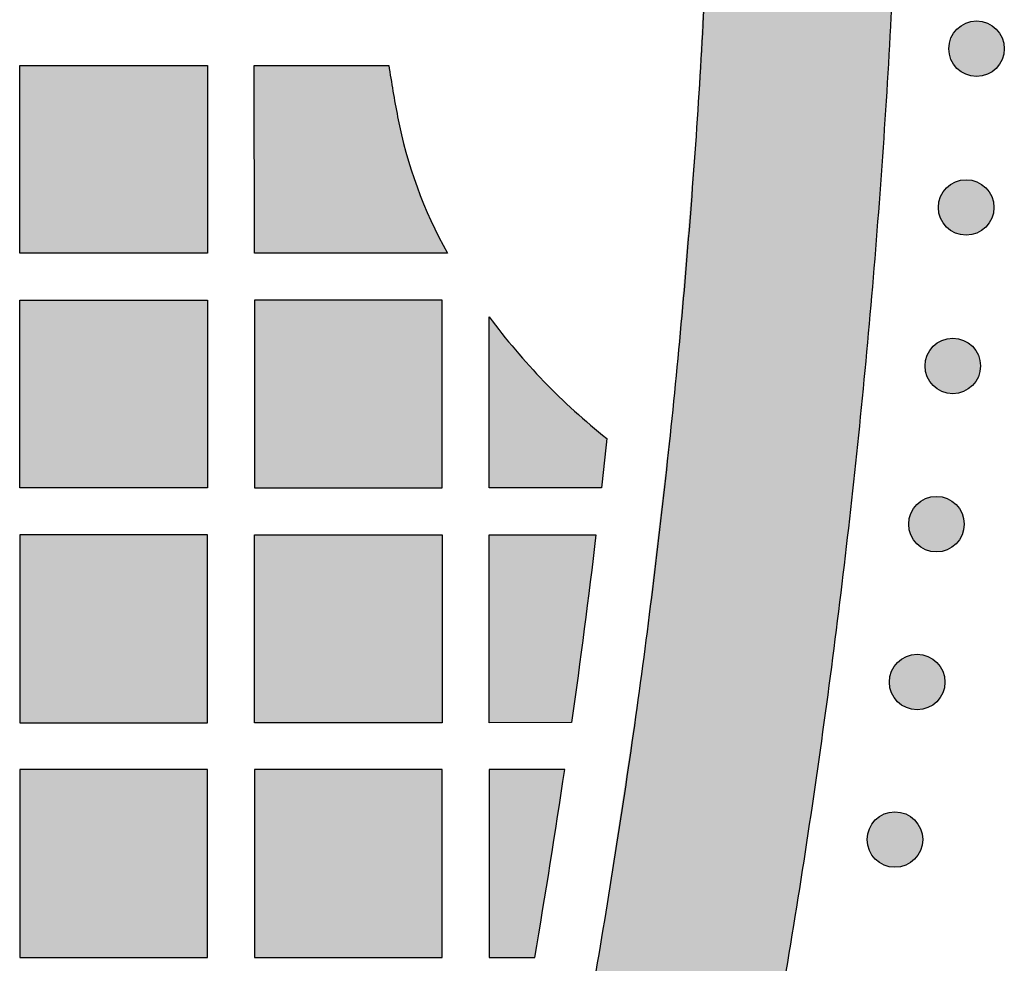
# Model space of a CAD drawing. Header units: millimetres. Extents: x -3873 to -97, y 912 to 4165.
# Tile 251 of 656: x -2847 to -2784, y 1368 to 1429. Entities that reach past the tile are written whole.
import ezdxf

# ---------------------------------------------------------------- set-up
doc = ezdxf.new("R2010")
doc.units = ezdxf.units.MM
doc.layers.add('pattern', color=7, linetype='Continuous', true_color=0x000000)

msp = doc.modelspace()

# ---------------------------------------------------------------- hatches: boundary and pattern name
at = {"layer": 'pattern'}
for points in [[(-2802.732, 1457.293), (-2803.015, 1439.786), (-2803.884, 1422.269), (-2805.338, 1404.772), (-2807.376, 1387.322), (-2809.996, 1369.951), (-2813.193, 1352.687), (-2816.96, 1335.558), (-2821.289, 1318.592), (-2812.087, 1307.002), (-2809.519, 1316.141), (-2807.111, 1325.334), (-2804.863, 1334.578), (-2802.777, 1343.866), (-2800.855, 1353.196), (-2799.097, 1362.563), (-2797.506, 1371.963), (-2796.081, 1381.391), (-2794.823, 1390.842), (-2793.733, 1400.313), (-2792.812, 1409.799), (-2792.059, 1419.295), (-2791.475, 1428.797), (-2791.059, 1438.301), (-2790.811, 1447.801), (-2790.803, 1466.807), (-2791.042, 1476.308), (-2791.45, 1485.812), (-2792.026, 1495.314), (-2792.771, 1504.811), (-2793.684, 1514.298), (-2794.765, 1523.77), (-2796.015, 1533.222), (-2797.431, 1542.651), (-2799.015, 1552.052), (-2800.764, 1561.421), (-2802.678, 1570.753), (-2804.756, 1580.043), (-2806.996, 1589.288), (-2809.396, 1598.483), (-2811.956, 1607.625), (-2821.168, 1596.043), (-2816.854, 1579.073), (-2813.102, 1561.941), (-2809.92, 1544.674), (-2807.315, 1527.3), (-2805.292, 1509.85), (-2803.853, 1492.351), (-2803, 1474.833), (-2802.732, 1457.326)], [(-2787.277, 1425.5), (-2787.249, 1425.473), (-2787.22, 1425.445), (-2787.19, 1425.419), (-2787.16, 1425.392), (-2787.128, 1425.367), (-2787.096, 1425.341), (-2787.062, 1425.317), (-2787.028, 1425.293), (-2786.993, 1425.269), (-2786.958, 1425.247), (-2786.921, 1425.225), (-2786.884, 1425.203), (-2786.846, 1425.183), (-2786.807, 1425.163), (-2786.768, 1425.144), (-2786.728, 1425.126), (-2786.687, 1425.109), (-2786.645, 1425.093), (-2786.603, 1425.078), (-2786.561, 1425.064), (-2786.518, 1425.051), (-2786.475, 1425.039), (-2786.431, 1425.028), (-2786.386, 1425.018), (-2786.342, 1425.009), (-2786.297, 1425.002), (-2786.251, 1424.995), (-2786.206, 1424.99), (-2786.16, 1424.986), (-2786.115, 1424.983), (-2786.069, 1424.981), (-2786.023, 1424.981), (-2785.977, 1424.981), (-2785.931, 1424.983), (-2785.885, 1424.986), (-2785.84, 1424.99), (-2785.794, 1424.995), (-2785.749, 1425.002), (-2785.704, 1425.009), (-2785.659, 1425.018), (-2785.615, 1425.028), (-2785.571, 1425.039), (-2785.528, 1425.051), (-2785.485, 1425.064), (-2785.442, 1425.078), (-2785.4, 1425.093), (-2785.359, 1425.109), (-2785.318, 1425.127), (-2785.278, 1425.144), (-2785.239, 1425.163), (-2785.2, 1425.183), (-2785.162, 1425.203), (-2785.125, 1425.225), (-2785.088, 1425.247), (-2785.052, 1425.27), (-2785.017, 1425.293), (-2784.983, 1425.317), (-2784.95, 1425.342), (-2784.918, 1425.367), (-2784.886, 1425.393), (-2784.855, 1425.419), (-2784.825, 1425.446), (-2784.796, 1425.473), (-2784.768, 1425.5), (-2784.741, 1425.528), (-2784.714, 1425.557), (-2784.687, 1425.587), (-2784.661, 1425.618), (-2784.635, 1425.65), (-2784.61, 1425.682), (-2784.585, 1425.715), (-2784.561, 1425.75), (-2784.537, 1425.784), (-2784.515, 1425.82), (-2784.493, 1425.857), (-2784.471, 1425.894), (-2784.451, 1425.932), (-2784.431, 1425.971), (-2784.412, 1426.01), (-2784.395, 1426.05), (-2784.377, 1426.091), (-2784.361, 1426.132), (-2784.346, 1426.174), (-2784.332, 1426.217), (-2784.319, 1426.26), (-2784.307, 1426.303), (-2784.296, 1426.347), (-2784.286, 1426.391), (-2784.277, 1426.436), (-2784.27, 1426.481), (-2784.263, 1426.526), (-2784.258, 1426.572), (-2784.254, 1426.617), (-2784.251, 1426.663), (-2784.249, 1426.709), (-2784.249, 1426.755), (-2784.249, 1426.801), (-2784.251, 1426.847), (-2784.254, 1426.893), (-2784.258, 1426.938), (-2784.263, 1426.984), (-2784.27, 1427.029), (-2784.278, 1427.074), (-2784.286, 1427.119), (-2784.296, 1427.163), (-2784.307, 1427.207), (-2784.319, 1427.25), (-2784.332, 1427.293), (-2784.346, 1427.336), (-2784.361, 1427.378), (-2784.378, 1427.419), (-2784.395, 1427.46), (-2784.413, 1427.5), (-2784.431, 1427.539), (-2784.451, 1427.578), (-2784.472, 1427.616), (-2784.493, 1427.653), (-2784.515, 1427.69), (-2784.538, 1427.725), (-2784.561, 1427.76), (-2784.585, 1427.794), (-2784.61, 1427.828), (-2784.635, 1427.86), (-2784.661, 1427.892), (-2784.687, 1427.923), (-2784.714, 1427.952), (-2784.741, 1427.981), (-2784.768, 1428.01), (-2784.797, 1428.037), (-2784.826, 1428.064), (-2784.855, 1428.091), (-2784.886, 1428.117), (-2784.918, 1428.143), (-2784.95, 1428.168), (-2784.984, 1428.193), (-2785.018, 1428.217), (-2785.053, 1428.24), (-2785.088, 1428.263), (-2785.125, 1428.285), (-2785.162, 1428.306), (-2785.2, 1428.327), (-2785.239, 1428.346), (-2785.278, 1428.365), (-2785.318, 1428.383), (-2785.359, 1428.4), (-2785.4, 1428.416), (-2785.442, 1428.431), (-2785.485, 1428.446), (-2785.528, 1428.459), (-2785.571, 1428.471), (-2785.615, 1428.482), (-2785.659, 1428.492), (-2785.704, 1428.5), (-2785.749, 1428.508), (-2785.794, 1428.514), (-2785.84, 1428.52), (-2785.885, 1428.524), (-2785.931, 1428.527), (-2785.977, 1428.529), (-2786.023, 1428.529), (-2786.069, 1428.529), (-2786.115, 1428.527), (-2786.161, 1428.524), (-2786.206, 1428.52), (-2786.252, 1428.514), (-2786.297, 1428.508), (-2786.342, 1428.5), (-2786.387, 1428.491), (-2786.431, 1428.482), (-2786.475, 1428.471), (-2786.518, 1428.459), (-2786.561, 1428.445), (-2786.604, 1428.431), (-2786.646, 1428.416), (-2786.687, 1428.4), (-2786.728, 1428.383), (-2786.768, 1428.365), (-2786.807, 1428.346), (-2786.846, 1428.327), (-2786.884, 1428.306), (-2786.921, 1428.285), (-2786.958, 1428.263), (-2786.994, 1428.24), (-2787.028, 1428.217), (-2787.063, 1428.193), (-2787.096, 1428.168), (-2787.128, 1428.143), (-2787.16, 1428.117), (-2787.191, 1428.091), (-2787.22, 1428.064), (-2787.25, 1428.037), (-2787.278, 1428.009), (-2787.305, 1427.981), (-2787.332, 1427.952), (-2787.359, 1427.922), (-2787.385, 1427.892), (-2787.411, 1427.86), (-2787.436, 1427.827), (-2787.461, 1427.794), (-2787.485, 1427.76), (-2787.508, 1427.725), (-2787.531, 1427.689), (-2787.553, 1427.653), (-2787.574, 1427.616), (-2787.595, 1427.578), (-2787.615, 1427.539), (-2787.633, 1427.5), (-2787.651, 1427.459), (-2787.668, 1427.419), (-2787.684, 1427.377), (-2787.7, 1427.335), (-2787.714, 1427.293), (-2787.727, 1427.25), (-2787.739, 1427.206), (-2787.75, 1427.163), (-2787.76, 1427.118), (-2787.768, 1427.074), (-2787.776, 1427.029), (-2787.782, 1426.983), (-2787.788, 1426.938), (-2787.792, 1426.892), (-2787.795, 1426.846), (-2787.797, 1426.801), (-2787.797, 1426.755), (-2787.797, 1426.709), (-2787.795, 1426.663), (-2787.792, 1426.617), (-2787.788, 1426.571), (-2787.782, 1426.526), (-2787.776, 1426.481), (-2787.768, 1426.436), (-2787.76, 1426.391), (-2787.75, 1426.347), (-2787.739, 1426.303), (-2787.727, 1426.259), (-2787.714, 1426.216), (-2787.699, 1426.174), (-2787.684, 1426.132), (-2787.668, 1426.091), (-2787.651, 1426.05), (-2787.633, 1426.01), (-2787.614, 1425.97), (-2787.595, 1425.932), (-2787.574, 1425.894), (-2787.553, 1425.856), (-2787.531, 1425.82), (-2787.508, 1425.784), (-2787.485, 1425.749), (-2787.461, 1425.715), (-2787.436, 1425.682), (-2787.411, 1425.649), (-2787.385, 1425.618), (-2787.359, 1425.587), (-2787.332, 1425.557), (-2787.305, 1425.528)], [(-2835.19, 1413.692), (-2847.189, 1413.691), (-2847.19, 1425.691), (-2835.191, 1425.692)], [(-2823.032, 1422.403), (-2822.916, 1421.835), (-2822.789, 1421.268), (-2822.651, 1420.703), (-2822.501, 1420.141), (-2822.34, 1419.581), (-2822.167, 1419.024), (-2821.983, 1418.471), (-2821.789, 1417.921), (-2821.583, 1417.375), (-2821.366, 1416.834), (-2821.139, 1416.297), (-2820.901, 1415.765), (-2820.653, 1415.238), (-2820.395, 1414.717), (-2820.127, 1414.202), (-2819.849, 1413.693), (-2832.19, 1413.692), (-2832.191, 1425.692), (-2823.593, 1425.693), (-2823.331, 1424.045)], [(-2787.943, 1415.358), (-2787.914, 1415.331), (-2787.885, 1415.304), (-2787.856, 1415.277), (-2787.825, 1415.251), (-2787.793, 1415.225), (-2787.761, 1415.2), (-2787.727, 1415.175), (-2787.693, 1415.151), (-2787.658, 1415.128), (-2787.623, 1415.105), (-2787.586, 1415.083), (-2787.549, 1415.062), (-2787.511, 1415.041), (-2787.472, 1415.021), (-2787.433, 1415.003), (-2787.393, 1414.985), (-2787.352, 1414.968), (-2787.311, 1414.952), (-2787.269, 1414.936), (-2787.226, 1414.922), (-2787.183, 1414.909), (-2787.14, 1414.897), (-2787.096, 1414.886), (-2787.051, 1414.876), (-2787.007, 1414.868), (-2786.962, 1414.86), (-2786.917, 1414.854), (-2786.871, 1414.848), (-2786.826, 1414.844), (-2786.78, 1414.841), (-2786.734, 1414.839), (-2786.688, 1414.839), (-2786.642, 1414.839), (-2786.596, 1414.841), (-2786.55, 1414.844), (-2786.505, 1414.848), (-2786.459, 1414.854), (-2786.414, 1414.86), (-2786.369, 1414.868), (-2786.324, 1414.876), (-2786.28, 1414.886), (-2786.236, 1414.897), (-2786.193, 1414.909), (-2786.15, 1414.922), (-2786.107, 1414.937), (-2786.065, 1414.952), (-2786.024, 1414.968), (-2785.983, 1414.985), (-2785.943, 1415.003), (-2785.904, 1415.022), (-2785.865, 1415.041), (-2785.827, 1415.062), (-2785.79, 1415.083), (-2785.753, 1415.105), (-2785.717, 1415.128), (-2785.683, 1415.151), (-2785.648, 1415.175), (-2785.615, 1415.2), (-2785.583, 1415.225), (-2785.551, 1415.251), (-2785.52, 1415.277), (-2785.491, 1415.304), (-2785.461, 1415.331), (-2785.433, 1415.359), (-2785.406, 1415.387), (-2785.379, 1415.416), (-2785.352, 1415.446), (-2785.326, 1415.476), (-2785.3, 1415.508), (-2785.275, 1415.54), (-2785.25, 1415.574), (-2785.226, 1415.608), (-2785.203, 1415.643), (-2785.18, 1415.678), (-2785.158, 1415.715), (-2785.137, 1415.752), (-2785.116, 1415.79), (-2785.096, 1415.829), (-2785.078, 1415.868), (-2785.06, 1415.908), (-2785.043, 1415.949), (-2785.027, 1415.991), (-2785.011, 1416.033), (-2784.997, 1416.075), (-2784.984, 1416.118), (-2784.972, 1416.161), (-2784.961, 1416.205), (-2784.951, 1416.25), (-2784.943, 1416.294), (-2784.935, 1416.339), (-2784.929, 1416.385), (-2784.923, 1416.43), (-2784.919, 1416.476), (-2784.916, 1416.521), (-2784.914, 1416.567), (-2784.914, 1416.613), (-2784.914, 1416.659), (-2784.916, 1416.705), (-2784.919, 1416.751), (-2784.923, 1416.796), (-2784.929, 1416.842), (-2784.935, 1416.887), (-2784.943, 1416.932), (-2784.951, 1416.977), (-2784.961, 1417.021), (-2784.972, 1417.065), (-2784.984, 1417.108), (-2784.997, 1417.151), (-2785.012, 1417.194), (-2785.027, 1417.236), (-2785.043, 1417.277), (-2785.06, 1417.318), (-2785.078, 1417.358), (-2785.097, 1417.397), (-2785.116, 1417.436), (-2785.137, 1417.474), (-2785.158, 1417.511), (-2785.18, 1417.548), (-2785.203, 1417.584), (-2785.226, 1417.619), (-2785.25, 1417.653), (-2785.275, 1417.686), (-2785.3, 1417.718), (-2785.326, 1417.75), (-2785.352, 1417.781), (-2785.379, 1417.811), (-2785.406, 1417.84), (-2785.434, 1417.868), (-2785.462, 1417.895), (-2785.491, 1417.922), (-2785.521, 1417.949), (-2785.551, 1417.975), (-2785.583, 1418.001), (-2785.615, 1418.026), (-2785.649, 1418.051), (-2785.683, 1418.075), (-2785.718, 1418.099), (-2785.753, 1418.121), (-2785.79, 1418.143), (-2785.827, 1418.165), (-2785.865, 1418.185), (-2785.904, 1418.205), (-2785.943, 1418.224), (-2785.983, 1418.241), (-2786.024, 1418.259), (-2786.066, 1418.275), (-2786.108, 1418.29), (-2786.15, 1418.304), (-2786.193, 1418.317), (-2786.236, 1418.329), (-2786.28, 1418.34), (-2786.325, 1418.35), (-2786.369, 1418.359), (-2786.414, 1418.366), (-2786.459, 1418.373), (-2786.505, 1418.378), (-2786.551, 1418.382), (-2786.596, 1418.385), (-2786.642, 1418.387), (-2786.688, 1418.387), (-2786.734, 1418.387), (-2786.78, 1418.385), (-2786.826, 1418.382), (-2786.871, 1418.378), (-2786.917, 1418.373), (-2786.962, 1418.366), (-2787.007, 1418.358), (-2787.052, 1418.35), (-2787.096, 1418.34), (-2787.14, 1418.329), (-2787.183, 1418.317), (-2787.226, 1418.304), (-2787.269, 1418.29), (-2787.311, 1418.275), (-2787.352, 1418.258), (-2787.393, 1418.241), (-2787.433, 1418.223), (-2787.472, 1418.205), (-2787.511, 1418.185), (-2787.549, 1418.164), (-2787.586, 1418.143), (-2787.623, 1418.121), (-2787.659, 1418.098), (-2787.694, 1418.075), (-2787.728, 1418.051), (-2787.761, 1418.026), (-2787.793, 1418.001), (-2787.825, 1417.975), (-2787.856, 1417.949), (-2787.886, 1417.922), (-2787.915, 1417.895), (-2787.943, 1417.868), (-2787.97, 1417.839), (-2787.997, 1417.81), (-2788.024, 1417.781), (-2788.05, 1417.75), (-2788.076, 1417.718), (-2788.101, 1417.686), (-2788.126, 1417.652), (-2788.15, 1417.618), (-2788.174, 1417.583), (-2788.196, 1417.548), (-2788.218, 1417.511), (-2788.24, 1417.474), (-2788.26, 1417.436), (-2788.28, 1417.397), (-2788.299, 1417.358), (-2788.316, 1417.318), (-2788.334, 1417.277), (-2788.35, 1417.236), (-2788.365, 1417.194), (-2788.379, 1417.151), (-2788.392, 1417.108), (-2788.404, 1417.065), (-2788.415, 1417.021), (-2788.425, 1416.977), (-2788.434, 1416.932), (-2788.441, 1416.887), (-2788.448, 1416.842), (-2788.453, 1416.796), (-2788.457, 1416.751), (-2788.46, 1416.705), (-2788.462, 1416.659), (-2788.462, 1416.613), (-2788.462, 1416.567), (-2788.46, 1416.521), (-2788.457, 1416.475), (-2788.453, 1416.43), (-2788.448, 1416.384), (-2788.441, 1416.339), (-2788.433, 1416.294), (-2788.425, 1416.249), (-2788.415, 1416.205), (-2788.404, 1416.161), (-2788.392, 1416.118), (-2788.379, 1416.075), (-2788.365, 1416.032), (-2788.349, 1415.99), (-2788.333, 1415.949), (-2788.316, 1415.908), (-2788.298, 1415.868), (-2788.28, 1415.829), (-2788.26, 1415.79), (-2788.239, 1415.752), (-2788.218, 1415.715), (-2788.196, 1415.678), (-2788.173, 1415.642), (-2788.15, 1415.608), (-2788.126, 1415.573), (-2788.101, 1415.54), (-2788.076, 1415.508), (-2788.05, 1415.476), (-2788.024, 1415.445), (-2787.997, 1415.416), (-2787.97, 1415.386)], [(-2835.189, 1398.692), (-2847.188, 1398.691), (-2847.189, 1410.691), (-2835.19, 1410.692)], [(-2820.188, 1398.693), (-2820.189, 1410.693), (-2832.189, 1410.692), (-2832.188, 1398.692)], [(-2817.189, 1409.635), (-2816.363, 1408.56), (-2815.501, 1407.511), (-2814.605, 1406.489), (-2813.676, 1405.496), (-2812.715, 1404.533), (-2811.725, 1403.603), (-2810.706, 1402.705), (-2809.661, 1401.842), (-2810.006, 1398.694), (-2817.188, 1398.694)], [(-2788.797, 1405.231), (-2788.769, 1405.203), (-2788.74, 1405.176), (-2788.71, 1405.149), (-2788.679, 1405.123), (-2788.648, 1405.097), (-2788.615, 1405.072), (-2788.582, 1405.048), (-2788.548, 1405.023), (-2788.513, 1405), (-2788.477, 1404.977), (-2788.441, 1404.955), (-2788.404, 1404.934), (-2788.366, 1404.914), (-2788.327, 1404.894), (-2788.287, 1404.875), (-2788.247, 1404.857), (-2788.207, 1404.84), (-2788.165, 1404.824), (-2788.123, 1404.809), (-2788.081, 1404.795), (-2788.038, 1404.782), (-2787.994, 1404.77), (-2787.95, 1404.759), (-2787.906, 1404.749), (-2787.862, 1404.74), (-2787.817, 1404.732), (-2787.771, 1404.726), (-2787.726, 1404.721), (-2787.68, 1404.717), (-2787.634, 1404.714), (-2787.589, 1404.712), (-2787.543, 1404.711), (-2787.497, 1404.712), (-2787.451, 1404.714), (-2787.405, 1404.717), (-2787.359, 1404.721), (-2787.314, 1404.726), (-2787.269, 1404.733), (-2787.224, 1404.74), (-2787.179, 1404.749), (-2787.135, 1404.759), (-2787.091, 1404.77), (-2787.047, 1404.782), (-2787.004, 1404.795), (-2786.962, 1404.809), (-2786.92, 1404.824), (-2786.879, 1404.84), (-2786.838, 1404.857), (-2786.798, 1404.875), (-2786.758, 1404.894), (-2786.72, 1404.914), (-2786.682, 1404.934), (-2786.644, 1404.955), (-2786.608, 1404.977), (-2786.572, 1405), (-2786.537, 1405.024), (-2786.503, 1405.048), (-2786.47, 1405.072), (-2786.437, 1405.098), (-2786.406, 1405.123), (-2786.375, 1405.15), (-2786.345, 1405.176), (-2786.316, 1405.203), (-2786.288, 1405.231), (-2786.26, 1405.259), (-2786.233, 1405.288), (-2786.207, 1405.318), (-2786.18, 1405.349), (-2786.155, 1405.38), (-2786.129, 1405.413), (-2786.105, 1405.446), (-2786.081, 1405.48), (-2786.057, 1405.515), (-2786.035, 1405.551), (-2786.013, 1405.587), (-2785.991, 1405.625), (-2785.971, 1405.663), (-2785.951, 1405.701), (-2785.932, 1405.741), (-2785.914, 1405.781), (-2785.897, 1405.822), (-2785.881, 1405.863), (-2785.866, 1405.905), (-2785.852, 1405.947), (-2785.839, 1405.99), (-2785.827, 1406.034), (-2785.816, 1406.078), (-2785.806, 1406.122), (-2785.797, 1406.167), (-2785.79, 1406.212), (-2785.783, 1406.257), (-2785.778, 1406.302), (-2785.774, 1406.348), (-2785.771, 1406.394), (-2785.769, 1406.44), (-2785.768, 1406.486), (-2785.769, 1406.532), (-2785.771, 1406.577), (-2785.774, 1406.623), (-2785.778, 1406.669), (-2785.783, 1406.714), (-2785.79, 1406.76), (-2785.797, 1406.805), (-2785.806, 1406.849), (-2785.816, 1406.894), (-2785.827, 1406.937), (-2785.839, 1406.981), (-2785.852, 1407.024), (-2785.866, 1407.066), (-2785.881, 1407.108), (-2785.897, 1407.15), (-2785.914, 1407.19), (-2785.932, 1407.23), (-2785.951, 1407.27), (-2785.971, 1407.309), (-2785.991, 1407.347), (-2786.013, 1407.384), (-2786.035, 1407.42), (-2786.057, 1407.456), (-2786.081, 1407.491), (-2786.105, 1407.525), (-2786.13, 1407.558), (-2786.155, 1407.591), (-2786.181, 1407.622), (-2786.207, 1407.653), (-2786.234, 1407.683), (-2786.261, 1407.712), (-2786.288, 1407.74), (-2786.316, 1407.768), (-2786.345, 1407.795), (-2786.375, 1407.822), (-2786.406, 1407.848), (-2786.438, 1407.874), (-2786.47, 1407.899), (-2786.503, 1407.924), (-2786.537, 1407.948), (-2786.572, 1407.971), (-2786.608, 1407.994), (-2786.645, 1408.016), (-2786.682, 1408.037), (-2786.72, 1408.058), (-2786.759, 1408.077), (-2786.798, 1408.096), (-2786.838, 1408.114), (-2786.879, 1408.131), (-2786.92, 1408.147), (-2786.962, 1408.162), (-2787.005, 1408.176), (-2787.048, 1408.189), (-2787.091, 1408.201), (-2787.135, 1408.212), (-2787.179, 1408.222), (-2787.224, 1408.231), (-2787.269, 1408.239), (-2787.314, 1408.245), (-2787.36, 1408.25), (-2787.405, 1408.255), (-2787.451, 1408.257), (-2787.497, 1408.259), (-2787.543, 1408.26), (-2787.589, 1408.259), (-2787.635, 1408.257), (-2787.68, 1408.254), (-2787.726, 1408.25), (-2787.772, 1408.245), (-2787.817, 1408.239), (-2787.862, 1408.231), (-2787.906, 1408.222), (-2787.951, 1408.212), (-2787.995, 1408.201), (-2788.038, 1408.189), (-2788.081, 1408.176), (-2788.124, 1408.162), (-2788.166, 1408.147), (-2788.207, 1408.131), (-2788.248, 1408.114), (-2788.288, 1408.096), (-2788.327, 1408.077), (-2788.366, 1408.057), (-2788.404, 1408.037), (-2788.441, 1408.016), (-2788.478, 1407.994), (-2788.513, 1407.971), (-2788.548, 1407.947), (-2788.582, 1407.923), (-2788.616, 1407.899), (-2788.648, 1407.873), (-2788.68, 1407.848), (-2788.71, 1407.821), (-2788.74, 1407.795), (-2788.769, 1407.768), (-2788.797, 1407.74), (-2788.825, 1407.712), (-2788.852, 1407.683), (-2788.879, 1407.653), (-2788.905, 1407.622), (-2788.931, 1407.591), (-2788.956, 1407.558), (-2788.981, 1407.525), (-2789.005, 1407.491), (-2789.028, 1407.456), (-2789.051, 1407.42), (-2789.073, 1407.384), (-2789.094, 1407.346), (-2789.115, 1407.308), (-2789.134, 1407.27), (-2789.153, 1407.23), (-2789.171, 1407.19), (-2789.188, 1407.149), (-2789.204, 1407.108), (-2789.219, 1407.066), (-2789.234, 1407.024), (-2789.247, 1406.981), (-2789.259, 1406.937), (-2789.27, 1406.893), (-2789.279, 1406.849), (-2789.288, 1406.804), (-2789.296, 1406.759), (-2789.302, 1406.714), (-2789.308, 1406.669), (-2789.312, 1406.623), (-2789.315, 1406.577), (-2789.316, 1406.531), (-2789.317, 1406.485), (-2789.316, 1406.439), (-2789.315, 1406.394), (-2789.312, 1406.348), (-2789.308, 1406.302), (-2789.302, 1406.257), (-2789.296, 1406.211), (-2789.288, 1406.166), (-2789.279, 1406.122), (-2789.27, 1406.078), (-2789.259, 1406.034), (-2789.247, 1405.99), (-2789.233, 1405.947), (-2789.219, 1405.905), (-2789.204, 1405.863), (-2789.188, 1405.821), (-2789.171, 1405.781), (-2789.153, 1405.741), (-2789.134, 1405.701), (-2789.115, 1405.662), (-2789.094, 1405.624), (-2789.073, 1405.587), (-2789.051, 1405.551), (-2789.028, 1405.515), (-2789.005, 1405.48), (-2788.981, 1405.446), (-2788.956, 1405.413), (-2788.931, 1405.38), (-2788.905, 1405.349), (-2788.879, 1405.318), (-2788.852, 1405.288), (-2788.825, 1405.259)], [(-2789.841, 1395.121), (-2789.813, 1395.093), (-2789.784, 1395.066), (-2789.754, 1395.04), (-2789.723, 1395.013), (-2789.692, 1394.988), (-2789.659, 1394.962), (-2789.626, 1394.938), (-2789.592, 1394.914), (-2789.557, 1394.89), (-2789.521, 1394.868), (-2789.485, 1394.846), (-2789.448, 1394.824), (-2789.41, 1394.804), (-2789.371, 1394.784), (-2789.331, 1394.765), (-2789.291, 1394.747), (-2789.251, 1394.73), (-2789.209, 1394.714), (-2789.167, 1394.699), (-2789.125, 1394.685), (-2789.082, 1394.672), (-2789.038, 1394.66), (-2788.994, 1394.649), (-2788.95, 1394.639), (-2788.905, 1394.63), (-2788.86, 1394.623), (-2788.815, 1394.616), (-2788.77, 1394.611), (-2788.724, 1394.607), (-2788.678, 1394.604), (-2788.632, 1394.602), (-2788.587, 1394.601), (-2788.541, 1394.602), (-2788.495, 1394.604), (-2788.449, 1394.607), (-2788.403, 1394.611), (-2788.358, 1394.616), (-2788.313, 1394.623), (-2788.268, 1394.63), (-2788.223, 1394.639), (-2788.179, 1394.649), (-2788.135, 1394.66), (-2788.091, 1394.672), (-2788.048, 1394.685), (-2788.006, 1394.699), (-2787.964, 1394.714), (-2787.923, 1394.73), (-2787.882, 1394.747), (-2787.842, 1394.765), (-2787.802, 1394.784), (-2787.764, 1394.804), (-2787.726, 1394.824), (-2787.688, 1394.846), (-2787.652, 1394.868), (-2787.616, 1394.89), (-2787.581, 1394.914), (-2787.547, 1394.938), (-2787.514, 1394.963), (-2787.481, 1394.988), (-2787.45, 1395.014), (-2787.419, 1395.04), (-2787.389, 1395.067), (-2787.36, 1395.094), (-2787.332, 1395.121), (-2787.304, 1395.149), (-2787.277, 1395.178), (-2787.251, 1395.208), (-2787.224, 1395.239), (-2787.199, 1395.271), (-2787.173, 1395.303), (-2787.149, 1395.336), (-2787.125, 1395.37), (-2787.101, 1395.405), (-2787.078, 1395.441), (-2787.056, 1395.478), (-2787.035, 1395.515), (-2787.015, 1395.553), (-2786.995, 1395.592), (-2786.976, 1395.631), (-2786.958, 1395.671), (-2786.941, 1395.712), (-2786.925, 1395.753), (-2786.91, 1395.795), (-2786.896, 1395.838), (-2786.883, 1395.881), (-2786.871, 1395.924), (-2786.86, 1395.968), (-2786.85, 1396.012), (-2786.841, 1396.057), (-2786.834, 1396.102), (-2786.827, 1396.147), (-2786.822, 1396.193), (-2786.818, 1396.238), (-2786.815, 1396.284), (-2786.813, 1396.33), (-2786.812, 1396.376), (-2786.813, 1396.422), (-2786.815, 1396.468), (-2786.818, 1396.513), (-2786.822, 1396.559), (-2786.827, 1396.605), (-2786.834, 1396.65), (-2786.841, 1396.695), (-2786.85, 1396.739), (-2786.86, 1396.784), (-2786.871, 1396.828), (-2786.883, 1396.871), (-2786.896, 1396.914), (-2786.91, 1396.957), (-2786.925, 1396.999), (-2786.941, 1397.04), (-2786.958, 1397.081), (-2786.976, 1397.121), (-2786.995, 1397.16), (-2787.015, 1397.199), (-2787.035, 1397.237), (-2787.057, 1397.274), (-2787.079, 1397.311), (-2787.101, 1397.346), (-2787.125, 1397.381), (-2787.149, 1397.415), (-2787.173, 1397.449), (-2787.199, 1397.481), (-2787.224, 1397.513), (-2787.251, 1397.543), (-2787.277, 1397.573), (-2787.305, 1397.602), (-2787.332, 1397.63), (-2787.36, 1397.658), (-2787.389, 1397.685), (-2787.419, 1397.712), (-2787.45, 1397.738), (-2787.482, 1397.764), (-2787.514, 1397.789), (-2787.547, 1397.814), (-2787.581, 1397.838), (-2787.616, 1397.861), (-2787.652, 1397.884), (-2787.689, 1397.906), (-2787.726, 1397.927), (-2787.764, 1397.948), (-2787.803, 1397.967), (-2787.842, 1397.986), (-2787.882, 1398.004), (-2787.923, 1398.021), (-2787.964, 1398.037), (-2788.006, 1398.052), (-2788.049, 1398.066), (-2788.092, 1398.08), (-2788.135, 1398.092), (-2788.179, 1398.103), (-2788.223, 1398.112), (-2788.268, 1398.121), (-2788.313, 1398.129), (-2788.358, 1398.135), (-2788.404, 1398.141), (-2788.449, 1398.145), (-2788.495, 1398.148), (-2788.541, 1398.149), (-2788.587, 1398.15), (-2788.633, 1398.149), (-2788.679, 1398.148), (-2788.724, 1398.145), (-2788.77, 1398.141), (-2788.816, 1398.135), (-2788.861, 1398.129), (-2788.906, 1398.121), (-2788.95, 1398.112), (-2788.995, 1398.103), (-2789.039, 1398.092), (-2789.082, 1398.079), (-2789.125, 1398.066), (-2789.168, 1398.052), (-2789.209, 1398.037), (-2789.251, 1398.021), (-2789.292, 1398.004), (-2789.332, 1397.986), (-2789.371, 1397.967), (-2789.41, 1397.948), (-2789.448, 1397.927), (-2789.485, 1397.906), (-2789.522, 1397.884), (-2789.557, 1397.861), (-2789.592, 1397.838), (-2789.626, 1397.814), (-2789.66, 1397.789), (-2789.692, 1397.764), (-2789.724, 1397.738), (-2789.754, 1397.712), (-2789.784, 1397.685), (-2789.813, 1397.658), (-2789.841, 1397.63), (-2789.869, 1397.602), (-2789.896, 1397.573), (-2789.923, 1397.543), (-2789.949, 1397.512), (-2789.975, 1397.481), (-2790, 1397.448), (-2790.025, 1397.415), (-2790.049, 1397.381), (-2790.072, 1397.346), (-2790.095, 1397.31), (-2790.117, 1397.274), (-2790.138, 1397.237), (-2790.159, 1397.199), (-2790.178, 1397.16), (-2790.197, 1397.12), (-2790.215, 1397.08), (-2790.232, 1397.04), (-2790.248, 1396.998), (-2790.263, 1396.956), (-2790.277, 1396.914), (-2790.291, 1396.871), (-2790.303, 1396.827), (-2790.313, 1396.783), (-2790.323, 1396.739), (-2790.332, 1396.695), (-2790.34, 1396.65), (-2790.346, 1396.604), (-2790.352, 1396.559), (-2790.356, 1396.513), (-2790.359, 1396.467), (-2790.36, 1396.422), (-2790.361, 1396.376), (-2790.36, 1396.33), (-2790.359, 1396.284), (-2790.356, 1396.238), (-2790.351, 1396.192), (-2790.346, 1396.147), (-2790.34, 1396.102), (-2790.332, 1396.057), (-2790.323, 1396.012), (-2790.313, 1395.968), (-2790.302, 1395.924), (-2790.29, 1395.88), (-2790.277, 1395.837), (-2790.263, 1395.795), (-2790.248, 1395.753), (-2790.232, 1395.712), (-2790.215, 1395.671), (-2790.197, 1395.631), (-2790.178, 1395.591), (-2790.159, 1395.553), (-2790.138, 1395.515), (-2790.117, 1395.477), (-2790.095, 1395.441), (-2790.072, 1395.405), (-2790.049, 1395.37), (-2790.025, 1395.336), (-2790, 1395.303), (-2789.975, 1395.27), (-2789.949, 1395.239), (-2789.923, 1395.208), (-2789.896, 1395.178), (-2789.869, 1395.149)], [(-2835.188, 1395.692), (-2847.188, 1395.691), (-2847.187, 1383.691), (-2835.187, 1383.692)], [(-2820.187, 1383.693), (-2832.187, 1383.692), (-2832.188, 1395.692), (-2820.188, 1395.693)], [(-2810.352, 1395.694), (-2811.914, 1383.694), (-2817.187, 1383.693), (-2817.188, 1395.693)], [(-2791.074, 1385.033), (-2791.046, 1385.005), (-2791.017, 1384.978), (-2790.987, 1384.951), (-2790.956, 1384.925), (-2790.925, 1384.899), (-2790.892, 1384.874), (-2790.859, 1384.849), (-2790.825, 1384.825), (-2790.79, 1384.802), (-2790.754, 1384.779), (-2790.718, 1384.757), (-2790.68, 1384.736), (-2790.642, 1384.715), (-2790.604, 1384.696), (-2790.564, 1384.677), (-2790.524, 1384.659), (-2790.483, 1384.642), (-2790.442, 1384.626), (-2790.4, 1384.611), (-2790.358, 1384.596), (-2790.315, 1384.583), (-2790.271, 1384.571), (-2790.227, 1384.56), (-2790.183, 1384.551), (-2790.138, 1384.542), (-2790.093, 1384.534), (-2790.048, 1384.528), (-2790.003, 1384.522), (-2789.957, 1384.518), (-2789.911, 1384.515), (-2789.865, 1384.514), (-2789.819, 1384.513), (-2789.773, 1384.514), (-2789.728, 1384.515), (-2789.682, 1384.518), (-2789.636, 1384.522), (-2789.591, 1384.528), (-2789.545, 1384.534), (-2789.5, 1384.542), (-2789.456, 1384.551), (-2789.411, 1384.56), (-2789.368, 1384.571), (-2789.324, 1384.583), (-2789.281, 1384.597), (-2789.239, 1384.611), (-2789.197, 1384.626), (-2789.155, 1384.642), (-2789.115, 1384.659), (-2789.075, 1384.677), (-2789.035, 1384.696), (-2788.996, 1384.715), (-2788.958, 1384.736), (-2788.921, 1384.757), (-2788.885, 1384.779), (-2788.849, 1384.802), (-2788.814, 1384.825), (-2788.78, 1384.849), (-2788.747, 1384.874), (-2788.714, 1384.899), (-2788.683, 1384.925), (-2788.652, 1384.951), (-2788.622, 1384.978), (-2788.593, 1385.005), (-2788.565, 1385.033), (-2788.537, 1385.061), (-2788.51, 1385.09), (-2788.483, 1385.12), (-2788.457, 1385.151), (-2788.431, 1385.182), (-2788.406, 1385.215), (-2788.381, 1385.248), (-2788.357, 1385.282), (-2788.334, 1385.317), (-2788.311, 1385.353), (-2788.289, 1385.389), (-2788.268, 1385.426), (-2788.247, 1385.464), (-2788.228, 1385.503), (-2788.209, 1385.543), (-2788.191, 1385.583), (-2788.174, 1385.623), (-2788.158, 1385.665), (-2788.143, 1385.707), (-2788.129, 1385.749), (-2788.116, 1385.792), (-2788.104, 1385.836), (-2788.093, 1385.88), (-2788.083, 1385.924), (-2788.074, 1385.968), (-2788.066, 1386.013), (-2788.06, 1386.059), (-2788.055, 1386.104), (-2788.05, 1386.15), (-2788.048, 1386.196), (-2788.046, 1386.241), (-2788.045, 1386.287), (-2788.046, 1386.333), (-2788.048, 1386.379), (-2788.05, 1386.425), (-2788.055, 1386.471), (-2788.06, 1386.516), (-2788.066, 1386.561), (-2788.074, 1386.606), (-2788.083, 1386.651), (-2788.093, 1386.695), (-2788.104, 1386.739), (-2788.116, 1386.783), (-2788.129, 1386.826), (-2788.143, 1386.868), (-2788.158, 1386.91), (-2788.174, 1386.951), (-2788.191, 1386.992), (-2788.209, 1387.032), (-2788.228, 1387.072), (-2788.248, 1387.11), (-2788.268, 1387.148), (-2788.289, 1387.186), (-2788.311, 1387.222), (-2788.334, 1387.258), (-2788.358, 1387.293), (-2788.382, 1387.327), (-2788.406, 1387.36), (-2788.431, 1387.393), (-2788.457, 1387.424), (-2788.484, 1387.455), (-2788.51, 1387.485), (-2788.537, 1387.514), (-2788.565, 1387.542), (-2788.593, 1387.57), (-2788.622, 1387.597), (-2788.652, 1387.623), (-2788.683, 1387.65), (-2788.714, 1387.675), (-2788.747, 1387.701), (-2788.78, 1387.725), (-2788.814, 1387.749), (-2788.849, 1387.773), (-2788.885, 1387.795), (-2788.921, 1387.817), (-2788.959, 1387.839), (-2788.997, 1387.859), (-2789.035, 1387.879), (-2789.075, 1387.898), (-2789.115, 1387.916), (-2789.156, 1387.933), (-2789.197, 1387.949), (-2789.239, 1387.964), (-2789.281, 1387.978), (-2789.324, 1387.991), (-2789.368, 1388.003), (-2789.412, 1388.014), (-2789.456, 1388.024), (-2789.501, 1388.033), (-2789.546, 1388.04), (-2789.591, 1388.047), (-2789.636, 1388.052), (-2789.682, 1388.056), (-2789.728, 1388.059), (-2789.774, 1388.061), (-2789.82, 1388.062), (-2789.866, 1388.061), (-2789.911, 1388.059), (-2789.957, 1388.056), (-2790.003, 1388.052), (-2790.048, 1388.047), (-2790.094, 1388.04), (-2790.139, 1388.033), (-2790.183, 1388.024), (-2790.227, 1388.014), (-2790.271, 1388.003), (-2790.315, 1387.991), (-2790.358, 1387.978), (-2790.4, 1387.964), (-2790.442, 1387.949), (-2790.484, 1387.933), (-2790.524, 1387.916), (-2790.564, 1387.898), (-2790.604, 1387.879), (-2790.643, 1387.859), (-2790.681, 1387.839), (-2790.718, 1387.817), (-2790.754, 1387.795), (-2790.79, 1387.773), (-2790.825, 1387.749), (-2790.859, 1387.725), (-2790.892, 1387.7), (-2790.925, 1387.675), (-2790.956, 1387.649), (-2790.987, 1387.623), (-2791.017, 1387.596), (-2791.046, 1387.569), (-2791.074, 1387.542), (-2791.102, 1387.514), (-2791.129, 1387.485), (-2791.156, 1387.455), (-2791.182, 1387.424), (-2791.208, 1387.392), (-2791.233, 1387.36), (-2791.257, 1387.327), (-2791.282, 1387.293), (-2791.305, 1387.258), (-2791.328, 1387.222), (-2791.35, 1387.185), (-2791.371, 1387.148), (-2791.391, 1387.11), (-2791.411, 1387.071), (-2791.43, 1387.032), (-2791.448, 1386.992), (-2791.465, 1386.951), (-2791.481, 1386.91), (-2791.496, 1386.868), (-2791.51, 1386.825), (-2791.523, 1386.782), (-2791.535, 1386.739), (-2791.546, 1386.695), (-2791.556, 1386.651), (-2791.565, 1386.606), (-2791.573, 1386.561), (-2791.579, 1386.516), (-2791.584, 1386.47), (-2791.588, 1386.425), (-2791.591, 1386.379), (-2791.593, 1386.333), (-2791.594, 1386.287), (-2791.593, 1386.241), (-2791.591, 1386.195), (-2791.588, 1386.149), (-2791.584, 1386.104), (-2791.579, 1386.058), (-2791.572, 1386.013), (-2791.565, 1385.968), (-2791.556, 1385.924), (-2791.546, 1385.879), (-2791.535, 1385.835), (-2791.523, 1385.792), (-2791.51, 1385.749), (-2791.496, 1385.706), (-2791.481, 1385.664), (-2791.465, 1385.623), (-2791.448, 1385.582), (-2791.43, 1385.542), (-2791.411, 1385.503), (-2791.391, 1385.464), (-2791.371, 1385.426), (-2791.35, 1385.389), (-2791.328, 1385.352), (-2791.305, 1385.317), (-2791.281, 1385.282), (-2791.257, 1385.248), (-2791.233, 1385.214), (-2791.207, 1385.182), (-2791.182, 1385.15), (-2791.155, 1385.12), (-2791.129, 1385.09), (-2791.102, 1385.061)], [(-2835.186, 1368.692), (-2835.187, 1380.692), (-2847.187, 1380.691), (-2847.186, 1368.691)], [(-2820.186, 1368.693), (-2820.187, 1380.693), (-2832.187, 1380.692), (-2832.186, 1368.692)], [(-2812.349, 1380.694), (-2817.187, 1380.693), (-2817.186, 1368.693), (-2814.267, 1368.694)], [(-2792.495, 1374.969), (-2792.467, 1374.941), (-2792.438, 1374.914), (-2792.408, 1374.887), (-2792.377, 1374.861), (-2792.346, 1374.835), (-2792.313, 1374.81), (-2792.28, 1374.786), (-2792.246, 1374.761), (-2792.211, 1374.738), (-2792.175, 1374.715), (-2792.139, 1374.693), (-2792.102, 1374.672), (-2792.064, 1374.652), (-2792.025, 1374.632), (-2791.985, 1374.613), (-2791.945, 1374.595), (-2791.905, 1374.578), (-2791.863, 1374.562), (-2791.821, 1374.547), (-2791.779, 1374.533), (-2791.736, 1374.52), (-2791.692, 1374.508), (-2791.648, 1374.497), (-2791.604, 1374.487), (-2791.559, 1374.478), (-2791.514, 1374.47), (-2791.469, 1374.464), (-2791.424, 1374.459), (-2791.378, 1374.455), (-2791.332, 1374.452), (-2791.286, 1374.45), (-2791.241, 1374.449), (-2791.195, 1374.45), (-2791.149, 1374.452), (-2791.103, 1374.455), (-2791.057, 1374.459), (-2791.012, 1374.464), (-2790.967, 1374.471), (-2790.922, 1374.478), (-2790.877, 1374.487), (-2790.833, 1374.497), (-2790.789, 1374.508), (-2790.745, 1374.52), (-2790.702, 1374.533), (-2790.66, 1374.547), (-2790.618, 1374.562), (-2790.577, 1374.578), (-2790.536, 1374.595), (-2790.496, 1374.613), (-2790.456, 1374.632), (-2790.418, 1374.652), (-2790.38, 1374.672), (-2790.342, 1374.693), (-2790.306, 1374.716), (-2790.27, 1374.738), (-2790.235, 1374.762), (-2790.201, 1374.786), (-2790.168, 1374.81), (-2790.135, 1374.836), (-2790.104, 1374.861), (-2790.073, 1374.888), (-2790.043, 1374.914), (-2790.014, 1374.941), (-2789.986, 1374.969), (-2789.958, 1374.997), (-2789.931, 1375.026), (-2789.905, 1375.056), (-2789.878, 1375.087), (-2789.853, 1375.118), (-2789.827, 1375.151), (-2789.803, 1375.184), (-2789.779, 1375.218), (-2789.755, 1375.253), (-2789.732, 1375.289), (-2789.71, 1375.325), (-2789.689, 1375.363), (-2789.669, 1375.401), (-2789.649, 1375.439), (-2789.63, 1375.479), (-2789.612, 1375.519), (-2789.595, 1375.56), (-2789.579, 1375.601), (-2789.564, 1375.643), (-2789.55, 1375.685), (-2789.537, 1375.728), (-2789.525, 1375.772), (-2789.514, 1375.816), (-2789.504, 1375.86), (-2789.495, 1375.905), (-2789.488, 1375.95), (-2789.481, 1375.995), (-2789.476, 1376.04), (-2789.472, 1376.086), (-2789.469, 1376.132), (-2789.467, 1376.178), (-2789.466, 1376.224), (-2789.467, 1376.27), (-2789.469, 1376.316), (-2789.472, 1376.361), (-2789.476, 1376.407), (-2789.481, 1376.452), (-2789.488, 1376.498), (-2789.495, 1376.543), (-2789.504, 1376.587), (-2789.514, 1376.632), (-2789.525, 1376.675), (-2789.537, 1376.719), (-2789.55, 1376.762), (-2789.564, 1376.804), (-2789.579, 1376.846), (-2789.595, 1376.888), (-2789.612, 1376.928), (-2789.63, 1376.968), (-2789.649, 1377.008), (-2789.669, 1377.047), (-2789.689, 1377.085), (-2789.711, 1377.122), (-2789.733, 1377.158), (-2789.755, 1377.194), (-2789.779, 1377.229), (-2789.803, 1377.263), (-2789.827, 1377.296), (-2789.853, 1377.329), (-2789.878, 1377.36), (-2789.905, 1377.391), (-2789.931, 1377.421), (-2789.959, 1377.45), (-2789.986, 1377.478), (-2790.014, 1377.506), (-2790.043, 1377.533), (-2790.073, 1377.56), (-2790.104, 1377.586), (-2790.136, 1377.612), (-2790.168, 1377.637), (-2790.201, 1377.662), (-2790.235, 1377.686), (-2790.27, 1377.709), (-2790.306, 1377.732), (-2790.343, 1377.754), (-2790.38, 1377.775), (-2790.418, 1377.796), (-2790.457, 1377.815), (-2790.496, 1377.834), (-2790.536, 1377.852), (-2790.577, 1377.869), (-2790.618, 1377.885), (-2790.66, 1377.9), (-2790.703, 1377.914), (-2790.746, 1377.927), (-2790.789, 1377.939), (-2790.833, 1377.95), (-2790.877, 1377.96), (-2790.922, 1377.969), (-2790.967, 1377.977), (-2791.012, 1377.983), (-2791.058, 1377.988), (-2791.103, 1377.993), (-2791.149, 1377.995), (-2791.195, 1377.997), (-2791.241, 1377.998), (-2791.287, 1377.997), (-2791.333, 1377.995), (-2791.378, 1377.993), (-2791.424, 1377.988), (-2791.47, 1377.983), (-2791.515, 1377.977), (-2791.56, 1377.969), (-2791.604, 1377.96), (-2791.649, 1377.95), (-2791.693, 1377.939), (-2791.736, 1377.927), (-2791.779, 1377.914), (-2791.822, 1377.9), (-2791.863, 1377.885), (-2791.905, 1377.869), (-2791.946, 1377.852), (-2791.986, 1377.834), (-2792.025, 1377.815), (-2792.064, 1377.795), (-2792.102, 1377.775), (-2792.139, 1377.754), (-2792.176, 1377.732), (-2792.211, 1377.709), (-2792.246, 1377.685), (-2792.28, 1377.661), (-2792.314, 1377.637), (-2792.346, 1377.612), (-2792.378, 1377.586), (-2792.408, 1377.559), (-2792.438, 1377.533), (-2792.467, 1377.506), (-2792.495, 1377.478), (-2792.523, 1377.45), (-2792.55, 1377.421), (-2792.577, 1377.391), (-2792.603, 1377.36), (-2792.629, 1377.329), (-2792.654, 1377.296), (-2792.679, 1377.263), (-2792.703, 1377.229), (-2792.726, 1377.194), (-2792.749, 1377.158), (-2792.771, 1377.122), (-2792.792, 1377.084), (-2792.813, 1377.046), (-2792.832, 1377.008), (-2792.851, 1376.968), (-2792.869, 1376.928), (-2792.886, 1376.887), (-2792.902, 1376.846), (-2792.917, 1376.804), (-2792.931, 1376.762), (-2792.945, 1376.719), (-2792.957, 1376.675), (-2792.968, 1376.631), (-2792.977, 1376.587), (-2792.986, 1376.542), (-2792.994, 1376.497), (-2793, 1376.452), (-2793.006, 1376.407), (-2793.01, 1376.361), (-2793.013, 1376.315), (-2793.014, 1376.269), (-2793.015, 1376.223), (-2793.014, 1376.177), (-2793.013, 1376.132), (-2793.01, 1376.086), (-2793.005, 1376.04), (-2793, 1375.995), (-2792.994, 1375.949), (-2792.986, 1375.904), (-2792.977, 1375.86), (-2792.967, 1375.816), (-2792.956, 1375.772), (-2792.944, 1375.728), (-2792.931, 1375.685), (-2792.917, 1375.643), (-2792.902, 1375.601), (-2792.886, 1375.559), (-2792.869, 1375.519), (-2792.851, 1375.479), (-2792.832, 1375.439), (-2792.813, 1375.4), (-2792.792, 1375.362), (-2792.771, 1375.325), (-2792.749, 1375.289), (-2792.726, 1375.253), (-2792.703, 1375.218), (-2792.679, 1375.184), (-2792.654, 1375.151), (-2792.629, 1375.118), (-2792.603, 1375.087), (-2792.577, 1375.056), (-2792.55, 1375.026), (-2792.523, 1374.997)]]:
    msp.add_hatch(color=256, dxfattribs=at).paths.add_polyline_path(points, flags=0)

# ---------------------------------------------------------------- linework, layer by layer
for points in [[(-2835.19, 1413.692), (-2847.189, 1413.691), (-2847.19, 1425.691), (-2835.191, 1425.692)], [(-2835.189, 1398.692), (-2847.188, 1398.691), (-2847.189, 1410.691), (-2835.19, 1410.692)], [(-2820.188, 1398.693), (-2820.189, 1410.693), (-2832.189, 1410.692), (-2832.188, 1398.692)], [(-2835.188, 1395.692), (-2847.188, 1395.691), (-2847.187, 1383.691), (-2835.187, 1383.692)], [(-2820.187, 1383.693), (-2832.187, 1383.692), (-2832.188, 1395.692), (-2820.188, 1395.693)], [(-2835.186, 1368.692), (-2835.187, 1380.692), (-2847.187, 1380.691), (-2847.186, 1368.691)], [(-2820.186, 1368.693), (-2820.187, 1380.693), (-2832.187, 1380.692), (-2832.186, 1368.692)]]:
    msp.add_lwpolyline(points, close=True, dxfattribs=at)
for points in [[(-2819.849, 1413.693), (-2832.19, 1413.692), (-2832.191, 1425.692), (-2823.593, 1425.693)], [(-2810.006, 1398.694), (-2817.188, 1398.694), (-2817.189, 1409.635)], [(-2811.914, 1383.694), (-2817.187, 1383.693), (-2817.188, 1395.693), (-2810.352, 1395.694)], [(-2812.349, 1380.694), (-2817.187, 1380.693), (-2817.186, 1368.693), (-2814.267, 1368.694)]]:
    msp.add_lwpolyline(points, dxfattribs=at)
for centre in [(-2786.023, 1426.755), (-2786.688, 1416.613), (-2787.543, 1406.486), (-2788.587, 1396.376), (-2789.819, 1386.287), (-2791.241, 1376.224)]:
    msp.add_circle(centre, 1.774, dxfattribs=at)
for centre, radius, start, end in [((-2747.601, 1436.969), 76.824, 188.4405, 190.92964), ((-2794.396, 1427.933), 29.165, 190.92964, 209.22521), ((-2783.274, 1434.865), 42.271, 216.64587, 231.3731), ((-3328.604, 1457.059), 521.872, 350.25152, 351.58574)]:
    msp.add_arc(centre, radius, start, end, dxfattribs=at)
at = {"layer": 'pattern', "extrusion": (0, 0, -1)}
for centre, radius, start, end in [((3328.608, 1457.059), 521.876, 186.07357, 186.42122), ((3328.604, 1457.059), 521.872, 186.75282, 188.08142)]:
    msp.add_arc(centre, radius, start, end, dxfattribs=at)
at = {"layer": 'pattern'}
msp.add_rational_spline([(-2802.732, 1457.293), (-2802.7, 1386.697), (-2821.289, 1318.592), (-2816.688, 1312.797), (-2812.087, 1307.002), (-2790.698, 1380.626), (-2790.732, 1457.294), (-2790.732, 1457.299), (-2790.732, 1457.304), (-2790.732, 1457.309), (-2790.732, 1457.315), (-2790.631, 1533.982), (-2811.956, 1607.625), (-2816.562, 1601.834), (-2821.168, 1596.043), (-2802.639, 1527.922), (-2802.732, 1457.326)], [1, 0.991109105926, 1, 1, 1, 0.989993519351, 1, 0.999999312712, 0.999998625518, 0.999999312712, 1, 0.989993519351, 1, 1, 1, 0.991109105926, 1], degree=2, knots=[-140.331835, -140.331835, -140.331835, 0.026238, 0.026238, 14.825008, 14.825008, 167.134775, 167.134775, 167.145236, 167.145236, 167.155698, 167.155698, 319.465465, 319.465465, 334.264235, 334.264235, 474.622307, 474.622307, 474.622307], dxfattribs=at)

doc.saveas('drawing.dxf')
